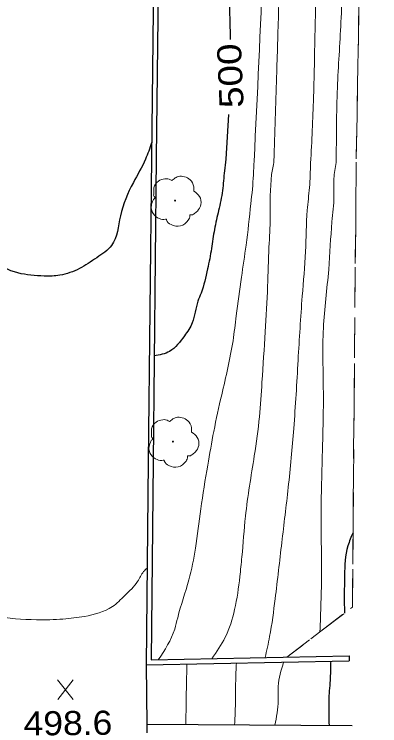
# Model space of a CAD drawing. Extents: x 2362213 to 2366494, y 6968794 to 6978110.
# Drawn here: x 2364243 to 2364315.8, y 6974633.7 to 6974775.2 of the extents above; entities that cross this region are included whole.
import ezdxf
from ezdxf.enums import TextEntityAlignment as Align

# ---------------------------------------------------------------- set-up
doc = ezdxf.new("R2010")
doc.units = 0
doc.header["$LTSCALE"] = 1.9
doc.linetypes.add('MEDIUM_DASHED', pattern=[4.5, 3, -1.5])
for name, color, linetype, lineweight in [('2', 7, 'Continuous', 25), ('28', 7, 'Continuous', 13), ('29', 7, 'Continuous', 13), ('31', 7, 'Continuous', 25), ('35', 7, 'Continuous', 13)]:
    doc.layers.add(name, color=color, linetype=linetype, lineweight=lineweight)

msp = doc.modelspace()

# ---------------------------------------------------------------- linework, layer by layer
at = {"layer": '2'}
for p, q in [((2364309.688, 6974647.595), (2364309.707, 6974646.635)), ((2364269.282, 6974645.83), (2364269.404, 6974634))]:
    msp.add_line(p, q, dxfattribs=at)
for points in [[(2364276.16, 6975288.836), (2364275.716, 6975204.178), (2364274.351, 6975092.289), (2364272.901, 6974988.33), (2364271.667, 6974863.732), (2364270.321, 6974746.693)], [(2364277.12, 6975288.835), (2364276.676, 6975204.167), (2364275.311, 6975092.279), (2364273.861, 6974988.319), (2364272.627, 6974863.721), (2364271.282, 6974746.683)], [(2364270.321, 6974746.693), (2364269.687, 6974686.235), (2364269.282, 6974645.83), (2364309.707, 6974646.635)], [(2364271.282, 6974746.683), (2364270.647, 6974686.224), (2364270.253, 6974646.809), (2364309.688, 6974647.595)], [(2364310.26, 6974633.699), (2364269.404, 6974634), (2364268.569, 6974558.988), (2364266.644, 6974406.133), (2364265.104, 6974264.471), (2364263.594, 6974126.94), (2364263.18, 6974078.974), (2364303.724, 6974078.78)]]:
    msp.add_lwpolyline(points, dxfattribs=at)
at = {"layer": '28'}
for p, q in [((2364311.584, 6974775.008), (2364311.45, 6974767.007)), ((2364311.419, 6974765.007), (2364311.285, 6974757.005)), ((2364311.254, 6974755.004), (2364311.11, 6974747.002)), ((2364311.017, 6974736.891), (2364311.08, 6974744.891)), ((2364310.922, 6974726.889), (2364310.996, 6974734.891)), ((2364310.827, 6974716.889), (2364310.901, 6974724.889)), ((2364310.658, 6974696.886), (2364310.721, 6974704.886)), ((2364310.573, 6974686.884), (2364310.637, 6974694.886)), ((2364310.498, 6974676.883), (2364310.562, 6974684.884)), ((2364310.413, 6974666.883), (2364310.477, 6974674.883)), ((2364302.035, 6974650.992), (2364308.389, 6974655.852)), ((2364297.269, 6974647.346), (2364300.447, 6974649.777))]:
    msp.add_line(p, q, dxfattribs=at)
at = {"layer": '28', "linetype": 'MEDIUM_DASHED'}
for points in [[(2364304.43, 6975178.76), (2364313.645, 6975162.387), (2364315.779, 6975154.637), (2364315.454, 6975115.242), (2364314.585, 6975058.46), (2364313.622, 6974976.837), (2364312.143, 6974886.428), (2364311.627, 6974777.839), (2364311.092, 6974745.792)], [(2364297.269, 6974647.346), (2364310.334, 6974657.33), (2364310.747, 6974708.527), (2364311.092, 6974745.792)]]:
    msp.add_lwpolyline(points, dxfattribs=at)
at = {"layer": '28'}
for points in [[(2364310.732, 6974706.886), (2364310.747, 6974708.527), (2364310.806, 6974714.888)], [(2364309.978, 6974657.057), (2364310.334, 6974657.33), (2364310.392, 6974664.881)]]:
    msp.add_lwpolyline(points, dxfattribs=at)
at = {"layer": '29'}
for centre in [(2364275.033, 6974738.158), (2364274.59, 6974690.232)]:
    msp.add_circle(centre, 0.1, dxfattribs=at)
for points in [[(2364271.067, 6974738.731), (2364271.087, 6974738.741), (2364271.006, 6974738.811), (2364270.771, 6974739.438), (2364270.808, 6974740.719), (2364271.696, 6974742.017), (2364273.001, 6974742.5), (2364274.123, 6974742.31), (2364274.355, 6974742.183), (2364274.425, 6974742.183), (2364274.474, 6974742.224), (2364274.821, 6974742.517), (2364275.688, 6974742.965), (2364276.899, 6974742.897), (2364278.015, 6974742.307), (2364278.748, 6974740.884), (2364278.756, 6974740.024)], [(2364278.746, 6974740.044), (2364279.886, 6974738.985), (2364280.171, 6974737.398), (2364279.464, 6974736.071), (2364278.809, 6974735.525), (2364278.141, 6974735.308), (2364277.991, 6974735.297), (2364277.972, 6974735.187), (2364277.651, 6974734.284), (2364276.112, 6974733.118), (2364274.218, 6974733.401), (2364273.319, 6974734.342), (2364273.248, 6974734.472), (2364273.128, 6974734.451), (2364271.917, 6974734.569), (2364270.647, 6974735.567), (2364270.302, 6974737.204), (2364270.672, 6974738.227), (2364270.998, 6974738.67), (2364271.067, 6974738.721)], [(2364270.624, 6974690.805), (2364270.644, 6974690.815), (2364270.563, 6974690.884), (2364270.327, 6974691.512), (2364270.365, 6974692.792), (2364271.252, 6974694.091), (2364272.558, 6974694.573), (2364273.68, 6974694.384), (2364273.911, 6974694.256), (2364273.981, 6974694.257), (2364274.031, 6974694.297), (2364274.378, 6974694.591), (2364275.243, 6974695.039), (2364276.455, 6974694.97), (2364277.571, 6974694.381), (2364278.304, 6974692.958), (2364278.313, 6974692.098)], [(2364278.302, 6974692.118), (2364279.443, 6974691.059), (2364279.728, 6974689.471), (2364279.02, 6974688.144), (2364278.365, 6974687.597), (2364277.698, 6974687.381), (2364277.548, 6974687.37), (2364277.529, 6974687.259), (2364277.207, 6974686.356), (2364275.667, 6974685.192), (2364273.775, 6974685.474), (2364272.876, 6974686.415), (2364272.804, 6974686.544), (2364272.684, 6974686.523), (2364271.473, 6974686.642), (2364270.204, 6974687.64), (2364269.858, 6974689.277), (2364270.228, 6974690.301), (2364270.554, 6974690.744), (2364270.624, 6974690.795)]]:
    msp.add_spline(points, degree=3, dxfattribs=at)
at = {"layer": '31'}
msp.add_line((2364285.632, 6974755.25), (2364285.126, 6974746.374), dxfattribs=at)
at = {"layer": '31', "lineweight": 13}
for p, q in [((2364254.747, 6974638.97), (2364251.63, 6974642.821)), ((2364251.667, 6974638.941), (2364254.711, 6974642.85))]:
    msp.add_line(p, q, dxfattribs=at)
at = {"layer": '31'}
for points in [[(2364299.37, 6975131.419), (2364299.52, 6975124.12), (2364299.54, 6975110.47), (2364299.206, 6975096.175), (2364298.226, 6975083.575), (2364298.188, 6975068.635), (2364298.05, 6975055.782), (2364297.668, 6975044.419), (2364296.434, 6975030.096), (2364295.822, 6975017.67), (2364295.334, 6975002.824), (2364294.819, 6974982.258), (2364294.889, 6974967.568), (2364294.998, 6974956.119), (2364295.46, 6974948.583), (2364294.86, 6974927.626), (2364293.833, 6974910.466), (2364293.268, 6974892.089), (2364292.445, 6974870.331), (2364291.325, 6974856.639), (2364289.958, 6974843.806), (2364289.201, 6974830.828), (2364287.742, 6974814.932), (2364286.635, 6974799.992), (2364285.85, 6974783.694), (2364286.008, 6974770.194)], [(2364270.353, 6974749.644), (2364269.134, 6974746.402), (2364266.718, 6974741.76), (2364264.132, 6974735.095), (2364262.398, 6974729.257), (2364259.421, 6974726.799), (2364255.982, 6974724.646), (2364252.103, 6974723.319), (2364248.945, 6974723.149), (2364243.748, 6974723.779), (2364238.515, 6974726.33), (2364234.32, 6974731.05), (2364229.556, 6974740.716)], [(2364285.126, 6974746.374), (2364284.838, 6974744.093), (2364284.465, 6974740.149), (2364283.703, 6974736.171), (2364282.869, 6974732.432), (2364282.285, 6974728.626), (2364281.494, 6974724.569), (2364280.189, 6974719.777), (2364279.554, 6974718.171), (2364278.455, 6974713.86), (2364276.87, 6974711.255), (2364273.938, 6974708.176), (2364270.867, 6974707.257)], [(2364310.453, 6974672.103), (2364309.439, 6974669.493), (2364308.755, 6974663.596), (2364308.727, 6974656.095)], [(2364306.008, 6974646.56), (2364305.909, 6974643.258), (2364305.638, 6974639.145), (2364305.69, 6974633.735)]]:
    msp.add_spline(points, degree=3, dxfattribs=at)
at = {"layer": '35'}
for points in [[(2364304.428, 6975178.93), (2364303.976, 6975176.995), (2364305.914, 6975169.763), (2364306.805, 6975164.501), (2364306.777, 6975156.871), (2364305.862, 6975148.001), (2364305.476, 6975135.028), (2364305.119, 6975123.213), (2364304.903, 6975104.92), (2364303.775, 6975093.179), (2364303.045, 6975079.471), (2364302.375, 6975064.784), (2364302.424, 6975044.905), (2364301.932, 6975020.999), (2364300.899, 6975000.247), (2364300.079, 6974980.368), (2364299.948, 6974961.566), (2364299.287, 6974939.529), (2364298.923, 6974924.235), (2364298.125, 6974892.486), (2364296.454, 6974869.369), (2364294.927, 6974837.622), (2364293.392, 6974810.827), (2364292.503, 6974785.477), (2364290.749, 6974746.028)], [(2364311.356, 6975166.454), (2364311.504, 6975164.575), (2364312.519, 6975158.836), (2364312.937, 6975149.588), (2364312.888, 6975138.999), (2364312.491, 6975129.203), (2364311.573, 6975116.354), (2364311.222, 6975101.82), (2364310.78, 6975090.456), (2364310.406, 6975076.161), (2364309.862, 6975062.875), (2364308.858, 6975043.406), (2364307.934, 6975028.055), (2364307.189, 6975004.417), (2364306.155, 6974989.167), (2364305.37, 6974967.618), (2364303.611, 6974941.23), (2364303.75, 6974924.551), (2364303.837, 6974910.211), (2364302.574, 6974893.688), (2364301.052, 6974875.003), (2364300.489, 6974856.397), (2364298.441, 6974833.096), (2364296.874, 6974812.73), (2364296.399, 6974797.494), (2364295.644, 6974775.956), (2364295.239, 6974762.772), (2364294.719, 6974746.046)], [(2364315.08, 6975090.507), (2364314.584, 6975083.701), (2364313.916, 6975069.884), (2364313.667, 6975055.111), (2364313.149, 6975040.196), (2364312.647, 6975027.71), (2364312.402, 6975015.717), (2364312.013, 6975002.993), (2364311.786, 6974984.78), (2364310.98, 6974973.852), (2364310.685, 6974957.538), (2364310.761, 6974938.048), (2364309.985, 6974927.15), (2364309.737, 6974913.217), (2364308.89, 6974896.158), (2364308.279, 6974883.672), (2364306.695, 6974868.426), (2364305.982, 6974846.679), (2364304.462, 6974826.703), (2364304.305, 6974817.96), (2364304.007, 6974799.908), (2364303.278, 6974784.07), (2364302.83, 6974769.184), (2364302.6, 6974758.702), (2364302.014, 6974745.625)], [(2364272.528, 6974950.795), (2364271.344, 6974949.133), (2364269.528, 6974946.526), (2364268.177, 6974942.503), (2364266.551, 6974935.757), (2364264.265, 6974930.034), (2364262.423, 6974927.077), (2364260.748, 6974923.531), (2364257.996, 6974921.615), (2364254.304, 6974920.74), (2364250.977, 6974921.418), (2364248.697, 6974923.496), (2364245.644, 6974927.978), (2364242.636, 6974932.008), (2364238.33, 6974939.919), (2364236.61, 6974944.172), (2364232.311, 6974949.302), (2364230.281, 6974951.282), (2364228.527, 6974951.776), (2364224.209, 6974952.585), (2364222.386, 6974952.896), (2364217.238, 6974952.638), (2364212.165, 6974948.86), (2364208.946, 6974939.099), (2364206.079, 6974928.301), (2364204.041, 6974924.951), (2364200.347, 6974914.856), (2364194.854, 6974886.791), (2364193.089, 6974882.055), (2364191.668, 6974878.001), (2364190.081, 6974870.386), (2364189.236, 6974861.406), (2364187.067, 6974855.957), (2364184.97, 6974851.456), (2364182.295, 6974846.691), (2364180.887, 6974843.336), (2364178.238, 6974837.941), (2364174.389, 6974827.385), (2364171.929, 6974808.39), (2364168.108, 6974789.712), (2364161.255, 6974748.895)], [(2364312.04, 6974864.646), (2364312.11, 6974859.407), (2364311.687, 6974851.343), (2364310.854, 6974840.104), (2364310.488, 6974831.211), (2364309.666, 6974819.861), (2364309.215, 6974802.197), (2364308.629, 6974788.241), (2364308.058, 6974773.634), (2364307.332, 6974760.587), (2364307.123, 6974745.704)], [(2364290.749, 6974746.028), (2364290.635, 6974743.298), (2364290.119, 6974737.543), (2364289.158, 6974729.312), (2364288.238, 6974722.963), (2364287.202, 6974715.254), (2364286.559, 6974710.296), (2364284.302, 6974699.534), (2364282.731, 6974692.27), (2364281.535, 6974685.527), (2364280.138, 6974676.834), (2364279.102, 6974669.014), (2364277.762, 6974662.73), (2364275.543, 6974655.199), (2364274.954, 6974652.933), (2364271.692, 6974646.833)], [(2364294.719, 6974746.046), (2364294.254, 6974743.332), (2364293.965, 6974734.829), (2364293.722, 6974728.915), (2364293.456, 6974721.114), (2364292.972, 6974712.089), (2364292.328, 6974702.021), (2364291.833, 6974695.187), (2364290.797, 6974687.406), (2364289.041, 6974675.368), (2364288.328, 6974667.282), (2364287.916, 6974663.377), (2364286.889, 6974656.807), (2364285.011, 6974651.31), (2364282.342, 6974647.054)], [(2364302.014, 6974745.625), (2364301.78, 6974740.754), (2364301.343, 6974736.229), (2364300.982, 6974728.005), (2364300.346, 6974719.159), (2364299.517, 6974706.4), (2364298.656, 6974692.852), (2364297.557, 6974681.1), (2364296.271, 6974670.148), (2364294.958, 6974658.984), (2364293.849, 6974651.483), (2364292.959, 6974647.265)], [(2364307.123, 6974745.704), (2364306.653, 6974742.56), (2364306.657, 6974739.01), (2364306.265, 6974733.956), (2364305.606, 6974724.438), (2364304.547, 6974712.799), (2364304.548, 6974700.057), (2364304.35, 6974688.295), (2364304.107, 6974673.883), (2364304.18, 6974664.102), (2364303.872, 6974652.389)], [(2364269.479, 6974665.072), (2364268.755, 6974664.365), (2364267.574, 6974662.433), (2364265.01, 6974659.599), (2364262.552, 6974657.425), (2364256.99, 6974655.472), (2364252.714, 6974654.942), (2364247.425, 6974654.811), (2364239.099, 6974655.522), (2364235.011, 6974656.313), (2364232.117, 6974656.746), (2364227.304, 6974656.93), (2364224.48, 6974657.363), (2364220.934, 6974656.909), (2364217.654, 6974655.878), (2364215.534, 6974653.817), (2364213.504, 6974650.679), (2364212.481, 6974647.809), (2364212.036, 6974645.185)], [(2364287.229, 6974646.191), (2364287.093, 6974642.618), (2364287.059, 6974638.998), (2364286.888, 6974633.866)], [(2364296.628, 6974646.37), (2364295.564, 6974641.559), (2364295.551, 6974638.739), (2364294.897, 6974633.812)], [(2364277.392, 6974645.987), (2364277.313, 6974642.745), (2364277.237, 6974639.124), (2364277.186, 6974633.944)], [(2364269.179, 6974613.606), (2364266.712, 6974614.283), (2364263.79, 6974614.645), (2364261.028, 6974614.839), (2364257.518, 6974614.765), (2364252.299, 6974614.566), (2364246.392, 6974614.21), (2364241.213, 6974614.04), (2364236.449, 6974613.495), (2364233.151, 6974613.263), (2364231.31, 6974613.326), (2364229.248, 6974613.466), (2364223.927, 6974613.606), (2364219.242, 6974616.131), (2364216.729, 6974618.657), (2364214.532, 6974622.547), (2364211.724, 6974627.61), (2364210.847, 6974631.492), (2364210.612, 6974635.18)]]:
    msp.add_spline(points, degree=3, dxfattribs=at)

# ---------------------------------------------------------------- texts
at = {"layer": '31', "width": 1.2}
msp.add_text(' 500 ', height=4.8, rotation=92.526, dxfattribs=at).set_placement((2364288.414, 6974763.086), align=Align.CENTER)
at = {"layer": '31', "width": 1.1}
msp.add_text('498.6', height=4.8, rotation=0.546, dxfattribs=at).set_placement((2364244.885, 6974631.766))

doc.saveas('drawing.dxf')
